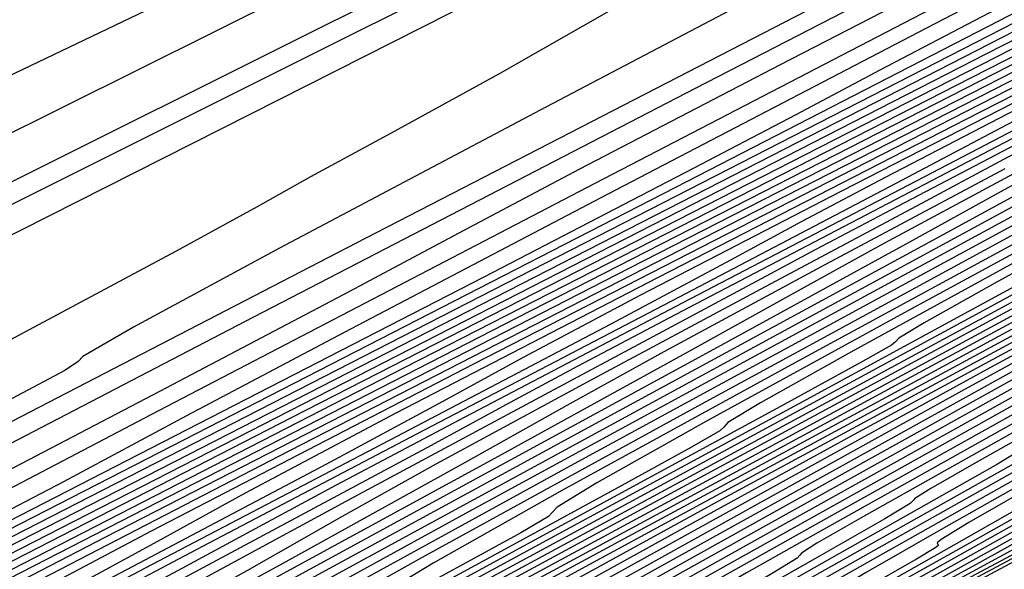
# Model space of a CAD drawing. Extents: x 3249832 to 3255657, y 13789405 to 13793316.
# Tile 303 of 656: x 3254693 to 3254704, y 13790592 to 13790598. Entities that reach past the tile are written whole.
import ezdxf

# ---------------------------------------------------------------- set-up
doc = ezdxf.new("R2010")
doc.units = 0
doc.header["$LTSCALE"] = 100
doc.header["$MEASUREMENT"] = 0
for name, color, linetype in [('GRATIO_CON', 10, 'CONTINUOUS'), ('GRATIO_ICON', 7, 'CONTINUOUS'), ('TARGETS_EAST', 7, 'CONTINUOUS')]:
    doc.layers.add(name, color=color, linetype=linetype)

# ---------------------------------------------------------------- blocks, each defined once
blk = doc.blocks.new('Gratio_032316_contours')
at = {"layer": 'GRATIO_CON', "color": 5, "linetype": 'Continuous', "flags": 128}
for points in [[(3254765.803, 13790633.557), (3254758.563, 13790629.841), (3254748.971, 13790625.012), (3254738.347, 13790619.71), (3254727.967, 13790614.553), (3254718.922, 13790610.07), (3254712.255, 13790606.769), (3254708.645, 13790604.981), (3254707.315, 13790604.321), (3254707.125, 13790604.226), (3254706.867, 13790604.098), (3254705.068, 13790603.203), (3254700.187, 13790600.772), (3254691.431, 13790596.41), (3254680.99, 13790591.23), (3254671.798, 13790586.723), (3254666.058, 13790583.999), (3254663.042, 13790582.664), (3254661.29, 13790581.942), (3254659.572, 13790581.19), (3254657.596, 13790580.27), (3254655.3, 13790579.174), (3254652.727, 13790577.943)], [(3254719.99, 13790611.192), (3254712.71, 13790607.53), (3254708.649, 13790605.471), (3254707.161, 13790604.696), (3254706.955, 13790604.569), (3254706.958, 13790604.561), (3254706.958, 13790604.559), (3254706.957, 13790604.56), (3254706.925, 13790604.543), (3254706.707, 13790604.434), (3254706.111, 13790604.146), (3254704.92, 13790603.574), (3254702.798, 13790602.558), (3254699.382, 13790600.92), (3254694.591, 13790598.622), (3254689.474, 13790596.174)]]:
    blk.add_lwpolyline(points, dxfattribs=at)
at = {"layer": 'GRATIO_CON', "color": 1, "linetype": 'Continuous', "flags": 128}
for points in [[(3254768.137, 13790633.066), (3254763.598, 13790630.908), (3254759.742, 13790629.106), (3254757.59, 13790628.162), (3254756.791, 13790627.89), (3254756.651, 13790627.934), (3254756.485, 13790627.943), (3254755.632, 13790627.589), (3254753.444, 13790626.549), (3254749.407, 13790624.572), (3254743.574, 13790621.69), (3254736.135, 13790618.006), (3254727.519, 13790613.739), (3254719.104, 13790609.573), (3254712.506, 13790606.307), (3254708.881, 13790604.513), (3254707.544, 13790603.854), (3254707.351, 13790603.763), (3254706.98, 13790603.585), (3254704.403, 13790602.308), (3254697.416, 13790598.825), (3254684.916, 13790592.584)], [(3254749.794, 13790623.909), (3254742.555, 13790620.445), (3254734.033, 13790616.363), (3254726.788, 13790612.9), (3254722.74, 13790610.982), (3254721.247, 13790610.296), (3254721.027, 13790610.221), (3254720.929, 13790610.197), (3254720.327, 13790609.918), (3254718.726, 13790609.137), (3254715.882, 13790607.733), (3254712.543, 13790606.08), (3254709.708, 13790604.673), (3254708.123, 13790603.886), (3254707.54, 13790603.595), (3254707.456, 13790603.553), (3254707.455, 13790603.553), (3254707.453, 13790603.554), (3254707.451, 13790603.557), (3254707.264, 13790603.468), (3254705.968, 13790602.826), (3254702.458, 13790601.076), (3254696.177, 13790597.94), (3254688.782, 13790594.242)], [(3254725.325, 13790611.833), (3254718.296, 13790608.467), (3254712.317, 13790605.603), (3254708.971, 13790604.007), (3254707.723, 13790603.419), (3254707.508, 13790603.324), (3254707.442, 13790603.297), (3254707.366, 13790603.261), (3254707.303, 13790603.229), (3254707.116, 13790603.135), (3254706.044, 13790602.593), (3254703.168, 13790601.142), (3254698.03, 13790598.547), (3254692.006, 13790595.499)], [(3254704.247, 13790601.315), (3254703.674, 13790600.947), (3254702.633, 13790600.283), (3254701.259, 13790599.423), (3254699.746, 13790598.511), (3254698.281, 13790597.673), (3254697.009, 13790596.975), (3254696.069, 13790596.465), (3254695.444, 13790596.116), (3254694.5, 13790595.597), (3254692.449, 13790594.498)], [(3254725.225, 13790609.947), (3254720.93, 13790607.903), (3254715.922, 13790605.495), (3254711.679, 13790603.447), (3254709.311, 13790602.3), (3254708.439, 13790601.873), (3254708.318, 13790601.803), (3254708.324, 13790601.789), (3254708.33, 13790601.775), (3254708.334, 13790601.763), (3254708.336, 13790601.756), (3254708.331, 13790601.75), (3254708.313, 13790601.741), (3254708.282, 13790601.725), (3254708.246, 13790601.706), (3254708.215, 13790601.689), (3254708.01, 13790601.583), (3254706.687, 13790600.9), (3254703.112, 13790599.053), (3254696.716, 13790595.748), (3254689.194, 13790591.853)], [(3254745.692, 13790619.171), (3254737.71, 13790615.367), (3254730.501, 13790611.953), (3254724.616, 13790609.186), (3254720.45, 13790607.24), (3254718.215, 13790606.202), (3254717.382, 13790605.827), (3254717.241, 13790605.781), (3254717.144, 13790605.761), (3254716.72, 13790605.585), (3254715.662, 13790605.097), (3254713.822, 13790604.221), (3254711.676, 13790603.186), (3254709.862, 13790602.3), (3254708.853, 13790601.793), (3254708.486, 13790601.595), (3254708.438, 13790601.556), (3254708.31, 13790601.486), (3254707.404, 13790601.022), (3254704.95, 13790599.76), (3254700.561, 13790597.497), (3254695.402, 13790594.827), (3254691.021, 13790592.547)], [(3254746.787, 13790619.538), (3254738.229, 13790615.462), (3254729.439, 13790611.269), (3254721.809, 13790607.651), (3254715.803, 13790604.821), (3254711.658, 13790602.872), (3254709.453, 13790601.827), (3254708.644, 13790601.433), (3254708.532, 13790601.367), (3254708.533, 13790601.362), (3254708.532, 13790601.362), (3254708.53, 13790601.365), (3254708.459, 13790601.332), (3254707.974, 13790601.086), (3254706.661, 13790600.412), (3254704.314, 13790599.201), (3254701.554, 13790597.773), (3254699.211, 13790596.553), (3254697.793, 13790595.804), (3254696.525, 13790595.127), (3254694.312, 13790593.96), (3254690.466, 13790591.95)], [(3254731.202, 13790611.957), (3254722.645, 13790607.861), (3254716.451, 13790604.91), (3254712.51, 13790603.045), (3254710.241, 13790601.976), (3254709.096, 13790601.433), (3254708.676, 13790601.228), (3254708.618, 13790601.193), (3254708.619, 13790601.189), (3254708.619, 13790601.187), (3254708.618, 13790601.186), (3254708.609, 13790601.182), (3254708.545, 13790601.15), (3254708.373, 13790601.062), (3254708.067, 13790600.904), (3254707.707, 13790600.718), (3254707.401, 13790600.559), (3254707.104, 13790600.403), (3254706.15, 13790599.905), (3254703.721, 13790598.64), (3254699.39, 13790596.387), (3254694.294, 13790593.73), (3254689.961, 13790591.46)], [(3254745.518, 13790618.209), (3254744.041, 13790617.601), (3254742.054, 13790616.759), (3254737.875, 13790614.844), (3254730.535, 13790611.368), (3254721.907, 13790607.239), (3254714.577, 13790603.715), (3254710.482, 13790601.743), (3254708.974, 13790601.014), (3254708.758, 13790600.91), (3254708.756, 13790600.912), (3254708.754, 13790600.914), (3254708.754, 13790600.911), (3254708.713, 13790600.878), (3254708.405, 13790600.701), (3254707.558, 13790600.246), (3254706.037, 13790599.446), (3254704.243, 13790598.509), (3254702.718, 13790597.71), (3254701.738, 13790597.191), (3254700.539, 13790596.561), (3254698.093, 13790595.294), (3254693.648, 13790593.006), (3254687.553, 13790589.877)], [(3254745.972, 13790618.248), (3254743.101, 13790616.917), (3254740.663, 13790615.807), (3254739.107, 13790615.147), (3254737.299, 13790614.376), (3254733.709, 13790612.731), (3254727.431, 13790609.757), (3254720.053, 13790606.225), (3254713.785, 13790603.209), (3254710.284, 13790601.518), (3254708.997, 13790600.89), (3254708.815, 13790600.795), (3254708.815, 13790600.794), (3254708.815, 13790600.791), (3254708.818, 13790600.783), (3254708.689, 13790600.695), (3254707.74, 13790600.18), (3254705.147, 13790598.825), (3254700.333, 13790596.341), (3254693.72, 13790592.943), (3254685.978, 13790588.972)], [(3254729.543, 13790610.617), (3254724.328, 13790608.147), (3254718.198, 13790605.211), (3254712.992, 13790602.703), (3254710.086, 13790601.293), (3254709.019, 13790600.765), (3254708.871, 13790600.682), (3254708.872, 13790600.677), (3254708.873, 13790600.674), (3254708.875, 13790600.67), (3254708.879, 13790600.661), (3254708.883, 13790600.65), (3254708.888, 13790600.64), (3254708.788, 13790600.581), (3254708.071, 13790600.21), (3254706.125, 13790599.209), (3254702.466, 13790597.33), (3254697.136, 13790594.595), (3254690.308, 13790591.095)], [(3254745.468, 13790617.592), (3254743.166, 13790616.576), (3254741.734, 13790615.971), (3254739.996, 13790615.205), (3254737.139, 13790613.883), (3254733.794, 13790612.319), (3254730.953, 13790611.002), (3254729.238, 13790610.24), (3254727.789, 13790609.609), (3254725.378, 13790608.504), (3254721.225, 13790606.536), (3254716.344, 13790604.197), (3254712.199, 13790602.197), (3254709.888, 13790601.068), (3254709.042, 13790600.641), (3254708.926, 13790600.567), (3254708.862, 13790600.522), (3254708.387, 13790600.273), (3254707.096, 13790599.608), (3254704.596, 13790598.323), (3254700.551, 13790596.248), (3254694.638, 13790593.218), (3254686.901, 13790589.255)], [(3254747.517, 13790618.308), (3254742.252, 13790615.879), (3254737.773, 13790613.818), (3254735.155, 13790612.64), (3254733.535, 13790611.93), (3254731.564, 13790611.039), (3254728.307, 13790609.518), (3254724.488, 13790607.72), (3254721.244, 13790606.196), (3254719.369, 13790605.332), (3254718.279, 13790604.843), (3254717.046, 13790604.277), (3254715.018, 13790603.316), (3254712.634, 13790602.173), (3254710.609, 13790601.196), (3254709.48, 13790600.645), (3254709.066, 13790600.436), (3254709.01, 13790600.399), (3254708.795, 13790600.284), (3254707.285, 13790599.507), (3254703.186, 13790597.408), (3254695.851, 13790593.652), (3254687.23, 13790589.224)], [(3254729.436, 13790609.909), (3254727.348, 13790608.956), (3254723.891, 13790607.336), (3254719.834, 13790605.421), (3254716.389, 13790603.794), (3254714.434, 13790602.878), (3254713.524, 13790602.459), (3254712.881, 13790602.163), (3254711.914, 13790601.705), (3254710.778, 13790601.161), (3254709.814, 13790600.695), (3254709.276, 13790600.433), (3254709.079, 13790600.333), (3254709.052, 13790600.316), (3254709.052, 13790600.313), (3254709.052, 13790600.312), (3254709.052, 13790600.312), (3254708.856, 13790600.213), (3254707.49, 13790599.516), (3254703.787, 13790597.623), (3254697.163, 13790594.232), (3254689.378, 13790590.235)], [(3254746.079, 13790617.422), (3254741.033, 13790615.111), (3254735.112, 13790612.371), (3254730.078, 13790610.043), (3254727.148, 13790608.705), (3254725.359, 13790607.899), (3254723.208, 13790606.909), (3254719.646, 13790605.235), (3254715.464, 13790603.257), (3254711.911, 13790601.573), (3254709.751, 13790600.545), (3254707.8, 13790599.577), (3254704.389, 13790597.839), (3254698.476, 13790594.813), (3254691.527, 13790591.245)], [(3254746.169, 13790617.311), (3254743.115, 13790615.956), (3254737.791, 13790613.512), (3254731.542, 13790610.617), (3254726.23, 13790608.155), (3254723.173, 13790606.752), (3254721.51, 13790605.997), (3254719.834, 13790605.226), (3254717.132, 13790603.956), (3254713.96, 13790602.456), (3254711.266, 13790601.179), (3254709.605, 13790600.388), (3254707.978, 13790599.579), (3254704.99, 13790598.055), (3254699.788, 13790595.394), (3254693.675, 13790592.255), (3254688.492, 13790589.573)], [(3254731.307, 13790610.316), (3254724.402, 13790607.11), (3254718.535, 13790604.381), (3254715.225, 13790602.845), (3254713.81, 13790602.193), (3254713.086, 13790601.859), (3254712.105, 13790601.398), (3254710.954, 13790600.853), (3254709.975, 13790600.39), (3254709.428, 13790600.131), (3254709.226, 13790600.036), (3254709.196, 13790600.022), (3254709.195, 13790600.022), (3254709.195, 13790600.022), (3254709.194, 13790600.022), (3254709.082, 13790599.966), (3254708.303, 13790599.569), (3254706.19, 13790598.489), (3254702.412, 13790596.556), (3254697.972, 13790594.276), (3254694.207, 13790592.327), (3254692.057, 13790591.186)], [(3254734.225, 13790611.559), (3254728.065, 13790608.717), (3254720.832, 13790605.356), (3254714.688, 13790602.493), (3254711.251, 13790600.892), (3254709.961, 13790600.291), (3254709.712, 13790600.175), (3254709.59, 13790600.118), (3254709.448, 13790600.051), (3254709.326, 13790599.994), (3254709.167, 13790599.917), (3254708.51, 13790599.583), (3254706.791, 13790598.706), (3254703.724, 13790597.136), (3254700.12, 13790595.286), (3254697.065, 13790593.704), (3254695.305, 13790592.771), (3254694.238, 13790592.182), (3254692.921, 13790591.464), (3254690.703, 13790590.288)], [(3254731.85, 13790610.368), (3254726.153, 13790607.739), (3254719.464, 13790604.63), (3254713.781, 13790601.982), (3254710.606, 13790600.502), (3254709.436, 13790599.957), (3254709.269, 13790599.879), (3254709.269, 13790599.878), (3254709.269, 13790599.877), (3254709.269, 13790599.876), (3254709.269, 13790599.875), (3254709.268, 13790599.875), (3254709.267, 13790599.875), (3254709.196, 13790599.841), (3254708.71, 13790599.594), (3254707.392, 13790598.922), (3254705.037, 13790597.717), (3254702.269, 13790596.296), (3254699.922, 13790595.081), (3254698.552, 13790594.355), (3254697.605, 13790593.836), (3254696.249, 13790593.105), (3254693.927, 13790591.879), (3254691.192, 13790590.445)], [(3254732.511, 13790610.548), (3254729.571, 13790609.222), (3254724.458, 13790606.862), (3254718.454, 13790604.072), (3254713.354, 13790601.696), (3254710.503, 13790600.368), (3254709.453, 13790599.879), (3254709.303, 13790599.809), (3254709.303, 13790599.807), (3254709.303, 13790599.805), (3254709.303, 13790599.803), (3254709.254, 13790599.779), (3254708.913, 13790599.607), (3254707.993, 13790599.138), (3254706.349, 13790598.298), (3254704.417, 13790597.306), (3254702.779, 13790596.459), (3254701.8, 13790595.939), (3254700.973, 13790595.491), (3254699.576, 13790594.745), (3254697.15, 13790593.47), (3254694.295, 13790591.975), (3254691.874, 13790590.704)], [(3254706.231, 13790598.027), (3254703.597, 13790596.652), (3254700.5, 13790595.035), (3254697.873, 13790593.659), (3254696.368, 13790592.864), (3254695.515, 13790592.404), (3254694.564, 13790591.888), (3254692.984, 13790591.04), (3254691.12, 13790590.036)], [(3254732.815, 13790610.207), (3254729.895, 13790608.921), (3254727.413, 13790607.833), (3254725.917, 13790607.192), (3254724.698, 13790606.668), (3254722.735, 13790605.783), (3254719.373, 13790604.231), (3254715.425, 13790602.397), (3254712.071, 13790600.835), (3254710.195, 13790599.964), (3254709.503, 13790599.644), (3254709.403, 13790599.599), (3254709.336, 13790599.564), (3254708.874, 13790599.32), (3254707.618, 13790598.662), (3254705.37, 13790597.488), (3254702.727, 13790596.108), (3254700.485, 13790594.935), (3254699.192, 13790594.252), (3254698.402, 13790593.827), (3254697.426, 13790593.3), (3254695.783, 13790592.42), (3254693.846, 13790591.379), (3254692.2, 13790590.481)], [(3254704.561, 13790596.977), (3254702.923, 13790596.119), (3254701.963, 13790595.613), (3254701.283, 13790595.247), (3254700.287, 13790594.712), (3254698.582, 13790593.8), (3254696.573, 13790592.722), (3254694.866, 13790591.794), (3254693.811, 13790591.197), (3254692.737, 13790590.578), (3254690.718, 13790589.448)], [(3254704.735, 13790596.973), (3254704.163, 13790596.667), (3254703.148, 13790596.124), (3254701.381, 13790595.18), (3254699.299, 13790594.065), (3254697.531, 13790593.108), (3254696.438, 13790592.496), (3254695.324, 13790591.862), (3254693.232, 13790590.698), (3254689.577, 13790588.698)], [(3254704.439, 13790596.585), (3254702.723, 13790595.661), (3254701.65, 13790595.071), (3254700.494, 13790594.427), (3254698.261, 13790593.198), (3254694.353, 13790591.067), (3254689.76, 13790588.559)], [(3254704.911, 13790596.72), (3254704.135, 13790596.294), (3254703.064, 13790595.701), (3254700.775, 13790594.448), (3254696.741, 13790592.252), (3254691.999, 13790589.665)], [(3254747.334, 13790616.01), (3254744.705, 13790614.839), (3254740.908, 13790613.114), (3254735.971, 13790610.875), (3254730.841, 13790608.555), (3254726.691, 13790606.689), (3254724.297, 13790605.63), (3254722.836, 13790605.001), (3254721.083, 13790604.244), (3254718.189, 13790602.967), (3254714.794, 13790601.458), (3254711.912, 13790600.172), (3254710.284, 13790599.439), (3254709.561, 13790599.099), (3254709.122, 13790598.867), (3254708.485, 13790598.524), (3254707.735, 13790598.123), (3254707.098, 13790597.78), (3254706.621, 13790597.518), (3254705.633, 13790596.976), (3254703.29, 13790595.698), (3254699.129, 13790593.436), (3254694.238, 13790590.771), (3254690.091, 13790588.492)], [(3254745.731, 13790615.202), (3254743.023, 13790613.993), (3254739.11, 13790612.216), (3254734.022, 13790609.907), (3254728.736, 13790607.516), (3254724.462, 13790605.592), (3254722.016, 13790604.505), (3254720.635, 13790603.907), (3254719.16, 13790603.269), (3254716.764, 13790602.212), (3254713.953, 13790600.964), (3254711.566, 13790599.899), (3254710.23, 13790599.301), (3254709.719, 13790599.069), (3254709.595, 13790599.006), (3254709.498, 13790598.953), (3254709.383, 13790598.892), (3254709.286, 13790598.839), (3254709.106, 13790598.741), (3254708.203, 13790598.25), (3254705.804, 13790596.948), (3254701.517, 13790594.621), (3254696.477, 13790591.877), (3254692.202, 13790589.532)], [(3254735.513, 13790610.418), (3254730.124, 13790607.973), (3254724.526, 13790605.439), (3254720.003, 13790603.397), (3254717.454, 13790602.255), (3254716.235, 13790601.719), (3254715.314, 13790601.319), (3254713.914, 13790600.702), (3254712.272, 13790599.973), (3254710.876, 13790599.353), (3254710.096, 13790599.006), (3254709.807, 13790598.879), (3254709.764, 13790598.863), (3254709.657, 13790598.809), (3254708.923, 13790598.414), (3254706.933, 13790597.339), (3254703.374, 13790595.409), (3254699.192, 13790593.134), (3254695.646, 13790591.188), (3254693.677, 13790590.081), (3254692.966, 13790589.647), (3254692.876, 13790589.552), (3254692.837, 13790589.496), (3254692.536, 13790589.31)], [(3254707.304, 13790597.429), (3254704.159, 13790595.725), (3254700.463, 13790593.715), (3254697.329, 13790591.995), (3254695.589, 13790591.017), (3254694.961, 13790590.633), (3254694.881, 13790590.55), (3254694.84, 13790590.497), (3254694.532, 13790590.309), (3254693.702, 13790589.846), (3254692.188, 13790589.019)], [(3254731.917, 13790608.621), (3254726.226, 13790606.039), (3254720.315, 13790603.361), (3254715.544, 13790601.202), (3254712.892, 13790600.005), (3254711.834, 13790599.53), (3254711.468, 13790599.37), (3254711.064, 13790599.192), (3254710.589, 13790598.984), (3254710.184, 13790598.809), (3254709.873, 13790598.674), (3254709.221, 13790598.342), (3254707.678, 13790597.517), (3254704.944, 13790596.041), (3254701.734, 13790594.295), (3254699.012, 13790592.803), (3254697.501, 13790591.953), (3254696.955, 13790591.62), (3254696.886, 13790591.547), (3254696.844, 13790591.497), (3254696.528, 13790591.308), (3254695.676, 13790590.836), (3254694.122, 13790589.987), (3254692.078, 13790588.877)], [(3254705.729, 13790596.357), (3254703.004, 13790594.876), (3254700.695, 13790593.61), (3254699.413, 13790592.889), (3254698.95, 13790592.606), (3254698.892, 13790592.544), (3254698.848, 13790592.498), (3254698.524, 13790592.307), (3254697.651, 13790591.825), (3254696.057, 13790590.956), (3254693.959, 13790589.817), (3254691.674, 13790588.578)], [(3254727.385, 13790606.316), (3254722.329, 13790604.02), (3254717.229, 13790601.707), (3254713.169, 13790599.862), (3254710.932, 13790598.841), (3254710.11, 13790598.46), (3254709.991, 13790598.404), (3254709.943, 13790598.387), (3254709.629, 13790598.232), (3254708.79, 13790597.791), (3254707.298, 13790596.989), (3254705.546, 13790596.038), (3254704.061, 13790595.224), (3254703.237, 13790594.761), (3254702.939, 13790594.579), (3254702.902, 13790594.539), (3254702.855, 13790594.499), (3254702.516, 13790594.306), (3254701.601, 13790593.804), (3254699.925, 13790592.892), (3254697.72, 13790591.696), (3254695.318, 13790590.393), (3254693.01, 13790589.143), (3254690.927, 13790588.016)], [(3254704.512, 13790595.305), (3254703.575, 13790594.793), (3254701.86, 13790593.86), (3254699.601, 13790592.635), (3254697.14, 13790591.301), (3254694.776, 13790590.021), (3254692.641, 13790588.866)], [(3254705.55, 13790595.782), (3254703.794, 13790594.829), (3254701.482, 13790593.575), (3254698.962, 13790592.209), (3254696.541, 13790590.898), (3254694.356, 13790589.715), (3254692.5, 13790588.712)], [(3254705.729, 13790595.797), (3254703.363, 13790594.514), (3254700.784, 13790593.117), (3254698.307, 13790591.775), (3254696.071, 13790590.565), (3254694.172, 13790589.538), (3254692.636, 13790588.709)], [(3254706.083, 13790595.828), (3254703.967, 13790594.682), (3254701.702, 13790593.455), (3254699.483, 13790592.255), (3254697.515, 13790591.191), (3254695.909, 13790590.324), (3254694.418, 13790589.515), (3254692.704, 13790588.575), (3254690.547, 13790587.381)], [(3254727.235, 13790605.73), (3254725.015, 13790604.75), (3254722.11, 13790603.432), (3254718.961, 13790601.995), (3254715.979, 13790600.637), (3254713.443, 13790599.484), (3254711.603, 13790598.645), (3254710.612, 13790598.187), (3254710.249, 13790598.012), (3254710.199, 13790597.981), (3254710.174, 13790597.963), (3254709.992, 13790597.865), (3254709.501, 13790597.6), (3254708.577, 13790597.1), (3254707.22, 13790596.364), (3254705.46, 13790595.411), (3254703.37, 13790594.279), (3254701.186, 13790593.098), (3254699.186, 13790592.017), (3254697.545, 13790591.131), (3254696.022, 13790590.305), (3254694.271, 13790589.344), (3254692.066, 13790588.124)], [(3254705.038, 13790595.104), (3254702.888, 13790593.941), (3254700.858, 13790592.843), (3254699.182, 13790591.939), (3254697.626, 13790591.095), (3254695.837, 13790590.114), (3254693.586, 13790588.868), (3254691.135, 13790587.505)], [(3254704.816, 13790594.906), (3254702.63, 13790593.725), (3254700.848, 13790592.762), (3254699.234, 13790591.886), (3254697.404, 13790590.883), (3254695.106, 13790589.611), (3254692.604, 13790588.22)], [(3254705.378, 13790595.055), (3254703.945, 13790594.282), (3254702.42, 13790593.454), (3254700.538, 13790592.421), (3254698.145, 13790591.098), (3254695.541, 13790589.65), (3254693.135, 13790588.309), (3254691.259, 13790587.262)], [(3254727.228, 13790604.91), (3254725.988, 13790604.4), (3254725.365, 13790604.155), (3254724.822, 13790603.944), (3254723.964, 13790603.6), (3254722.952, 13790603.195), (3254722.086, 13790602.861), (3254721.524, 13790602.665), (3254720.856, 13790602.414), (3254719.526, 13790601.845), (3254717.189, 13790600.792), (3254714.316, 13790599.469), (3254711.589, 13790598.184), (3254709.525, 13790597.174), (3254708.006, 13790596.391), (3254706.752, 13790595.72), (3254705.493, 13790595.041), (3254704.013, 13790594.238), (3254702.104, 13790593.191), (3254699.665, 13790591.841), (3254697.01, 13790590.365), (3254694.556, 13790588.998), (3254692.643, 13790587.929)], [(3254705.606, 13790595.021), (3254703.671, 13790593.96), (3254701.185, 13790592.584), (3254698.478, 13790591.08), (3254695.978, 13790589.686), (3254694.028, 13790588.597), (3254692.649, 13790587.824)], [(3254705.238, 13790594.729), (3254702.705, 13790593.327), (3254699.947, 13790591.794), (3254697.399, 13790590.375), (3254695.412, 13790589.265), (3254694.007, 13790588.477), (3254693.119, 13790587.972), (3254692.673, 13790587.706), (3254692.526, 13790587.602)], [(3254705.599, 13790594.736), (3254702.866, 13790593.214), (3254700.242, 13790591.752), (3254698.181, 13790590.601), (3254696.723, 13790589.784), (3254695.8, 13790589.261), (3254695.333, 13790588.986), (3254695.177, 13790588.878), (3254695.172, 13790588.85), (3254695.172, 13790588.85), (3254695.148, 13790588.806), (3254694.885, 13790588.628), (3254694.15, 13790588.193), (3254692.828, 13790587.44), (3254691.271, 13790586.557)], [(3254706.764, 13790595.283), (3254704.147, 13790593.825), (3254701.583, 13790592.396), (3254699.542, 13790591.256), (3254698.078, 13790590.435), (3254697.141, 13790589.905), (3254696.663, 13790589.625), (3254696.502, 13790589.517), (3254696.495, 13790589.489), (3254696.495, 13790589.489), (3254696.469, 13790589.447), (3254696.2, 13790589.268), (3254695.452, 13790588.828), (3254694.105, 13790588.062), (3254692.52, 13790587.165)], [(3254705.033, 13790594.216), (3254702.747, 13790592.941), (3254700.85, 13790591.882), (3254699.426, 13790591.083), (3254698.481, 13790590.549), (3254697.993, 13790590.265), (3254697.827, 13790590.155), (3254697.818, 13790590.128), (3254697.818, 13790590.128), (3254697.79, 13790590.087), (3254697.515, 13790589.909), (3254696.753, 13790589.462), (3254695.383, 13790588.684), (3254693.77, 13790587.772), (3254692.4, 13790586.988)], [(3254705.92, 13790594.606), (3254703.911, 13790593.486), (3254702.158, 13790592.507), (3254700.774, 13790591.732), (3254699.822, 13790591.193), (3254699.323, 13790590.904), (3254699.152, 13790590.793), (3254699.141, 13790590.768), (3254699.141, 13790590.768), (3254699.111, 13790590.728), (3254698.831, 13790590.549), (3254698.055, 13790590.097), (3254696.661, 13790589.307), (3254695.02, 13790588.38), (3254693.626, 13790587.584), (3254692.85, 13790587.12), (3254692.568, 13790586.926)], [(3254704.774, 13790593.758), (3254703.471, 13790593.028), (3254702.502, 13790592.481), (3254701.984, 13790592.183), (3254701.802, 13790592.07), (3254701.786, 13790592.046), (3254701.786, 13790592.046), (3254701.753, 13790592.01), (3254701.461, 13790591.829), (3254700.658, 13790591.366), (3254699.216, 13790590.551), (3254697.52, 13790589.595), (3254696.078, 13790588.774), (3254695.275, 13790588.3), (3254694.982, 13790588.104), (3254694.946, 13790588.052), (3254694.954, 13790588.029), (3254694.963, 13790588.011), (3254694.973, 13790587.996), (3254694.954, 13790587.964), (3254694.754, 13790587.833), (3254694.19, 13790587.503), (3254693.158, 13790586.917), (3254691.858, 13790586.185)], [(3254704.82, 13790593.676), (3254703.843, 13790593.126), (3254703.314, 13790592.823), (3254703.127, 13790592.708), (3254703.109, 13790592.685), (3254703.109, 13790592.685), (3254703.073, 13790592.65), (3254702.776, 13790592.469), (3254701.959, 13790592), (3254700.494, 13790591.174), (3254698.769, 13790590.202), (3254697.304, 13790589.37), (3254696.487, 13790588.89), (3254696.19, 13790588.693), (3254696.152, 13790588.643), (3254696.16, 13790588.622), (3254696.168, 13790588.605), (3254696.177, 13790588.591), (3254696.157, 13790588.56), (3254695.952, 13790588.428), (3254695.379, 13790588.093), (3254694.33, 13790587.498), (3254693.008, 13790586.754), (3254691.694, 13790586.018)], [(3254704.394, 13790593.291), (3254704.091, 13790593.109), (3254703.261, 13790592.635), (3254701.772, 13790591.796), (3254700.019, 13790590.81), (3254698.53, 13790589.965), (3254697.7, 13790589.479), (3254697.397, 13790589.283), (3254697.359, 13790589.234), (3254697.365, 13790589.214), (3254697.373, 13790589.199), (3254697.382, 13790589.186), (3254697.36, 13790589.156), (3254697.151, 13790589.023), (3254696.568, 13790588.684), (3254695.501, 13790588.079), (3254694.158, 13790587.324), (3254692.823, 13790586.576), (3254691.634, 13790585.915)], [(3254704.562, 13790593.269), (3254703.049, 13790592.418), (3254701.269, 13790591.417), (3254699.756, 13790590.56), (3254698.913, 13790590.069), (3254698.605, 13790589.872), (3254698.565, 13790589.825), (3254698.571, 13790589.807), (3254698.578, 13790589.793), (3254698.586, 13790589.781), (3254698.563, 13790589.752), (3254698.35, 13790589.618), (3254697.757, 13790589.274), (3254696.673, 13790588.661), (3254695.308, 13790587.894), (3254693.952, 13790587.134), (3254692.744, 13790586.462), (3254691.222, 13790585.634)], [(3254705.605, 13790593.663), (3254703.768, 13790592.632), (3254702.208, 13790591.751), (3254701.338, 13790591.248), (3254701.019, 13790591.05), (3254700.977, 13790591.006), (3254700.982, 13790590.992), (3254700.988, 13790590.981), (3254700.994, 13790590.971), (3254700.969, 13790590.944), (3254700.747, 13790590.808), (3254700.134, 13790590.455), (3254699.016, 13790589.823), (3254697.608, 13790589.033), (3254696.21, 13790588.249), (3254694.964, 13790587.556), (3254693.394, 13790586.702), (3254690.867, 13790585.353)], [(3254705.018, 13790593.24), (3254703.434, 13790592.346), (3254702.55, 13790591.838), (3254702.227, 13790591.639), (3254702.184, 13790591.597), (3254702.188, 13790591.585), (3254702.193, 13790591.575), (3254702.199, 13790591.566), (3254702.172, 13790591.54), (3254701.946, 13790591.403), (3254701.323, 13790591.046), (3254700.187, 13790590.405), (3254698.758, 13790589.602), (3254697.338, 13790588.807), (3254696.074, 13790588.103), (3254694.481, 13790587.236), (3254691.915, 13790585.867)], [(3254704.643, 13790592.932), (3254703.758, 13790592.425), (3254703.434, 13790592.228), (3254703.39, 13790592.188), (3254703.394, 13790592.177), (3254703.398, 13790592.169), (3254703.403, 13790592.162), (3254703.374, 13790592.136), (3254703.145, 13790591.998), (3254702.512, 13790591.636), (3254701.359, 13790590.986), (3254699.908, 13790590.172), (3254698.467, 13790589.365), (3254697.184, 13790588.65), (3254695.567, 13790587.771), (3254692.963, 13790586.381), (3254689.029, 13790584.295)], [(3254704.343, 13790592.593), (3254703.701, 13790592.227), (3254702.53, 13790591.567), (3254701.058, 13790590.741), (3254699.596, 13790589.922), (3254698.294, 13790589.198), (3254696.653, 13790588.305), (3254694.011, 13790586.895), (3254690.02, 13790584.778)], [(3254704.873, 13790592.731), (3254703.358, 13790591.88), (3254701.854, 13790591.038), (3254700.514, 13790590.292), (3254698.825, 13790589.373), (3254696.107, 13790587.922), (3254692, 13790585.745)], [(3254704.508, 13790592.45), (3254702.983, 13790591.595), (3254701.624, 13790590.839), (3254699.912, 13790589.908), (3254697.155, 13790588.436), (3254692.99, 13790586.228), (3254688.353, 13790583.765)], [(3254705.658, 13790593.019), (3254704.112, 13790592.153), (3254702.734, 13790591.386), (3254700.998, 13790590.442), (3254698.203, 13790588.95), (3254693.98, 13790586.711), (3254689.278, 13790584.215)], [(3254705.24, 13790592.711), (3254703.844, 13790591.934), (3254702.084, 13790590.976), (3254699.251, 13790589.464), (3254694.97, 13790587.195), (3254690.204, 13790584.664)], [(3254730.535, 13790604.564), (3254726.577, 13790602.739), (3254722.607, 13790600.926), (3254718.957, 13790599.284), (3254715.877, 13790597.915), (3254713.594, 13790596.91), (3254712.244, 13790596.319), (3254711.608, 13790596.043), (3254711.373, 13790595.944), (3254711.276, 13790595.904), (3254711.239, 13790595.891), (3254711.231, 13790595.892), (3254711.231, 13790595.892), (3254711.2, 13790595.881), (3254711.012, 13790595.784), (3254710.51, 13790595.508), (3254709.599, 13790595.001), (3254708.424, 13790594.344), (3254707.195, 13790593.656), (3254705.974, 13790592.978), (3254704.245, 13790592.038), (3254701.347, 13790590.491), (3254696.95, 13790588.161), (3254692.055, 13790585.563)], [(3254729.608, 13790604.098), (3254725.614, 13790602.257), (3254721.637, 13790600.439), (3254718.025, 13790598.813), (3254715.034, 13790597.484), (3254712.899, 13790596.542), (3254711.751, 13790596.037), (3254711.327, 13790595.851), (3254711.264, 13790595.828), (3254711.24, 13790595.822), (3254711.098, 13790595.752), (3254710.723, 13790595.55), (3254710.723, 13790595.55), (3254710.039, 13790595.172), (3254709.133, 13790594.666), (3254708.129, 13790594.104), (3254707.027, 13790593.492), (3254705.324, 13790592.569), (3254702.395, 13790591.005), (3254697.94, 13790588.644), (3254692.98, 13790586.013), (3254688.863, 13790583.807)], [(3254728.686, 13790603.635), (3254724.692, 13790601.792), (3254720.802, 13790600.013), (3254717.393, 13790598.476), (3254714.659, 13790597.258), (3254712.745, 13790596.414), (3254711.723, 13790595.963), (3254711.345, 13790595.797), (3254711.289, 13790595.775), (3254711.273, 13790595.771), (3254711.179, 13790595.726), (3254710.933, 13790595.595), (3254710.933, 13790595.595), (3254710.48, 13790595.344), (3254709.842, 13790594.988), (3254709.062, 13790594.552), (3254708.079, 13790594.007), (3254706.403, 13790593.099), (3254703.443, 13790591.519), (3254698.93, 13790589.128), (3254693.906, 13790586.462), (3254689.735, 13790584.229)]]:
    blk.add_lwpolyline(points, dxfattribs=at)
at = {"layer": 'GRATIO_ICON', "color": 7, "linetype": 'Continuous', "flags": 128}
for points in [[(3254728.039, 13790611.584), (3254720.168, 13790607.802), (3254713.5, 13790604.585), (3254709.777, 13790602.788), (3254708.401, 13790602.132), (3254708.195, 13790602.056), (3254708.085, 13790602.042), (3254707.418, 13790601.741), (3254705.646, 13790600.852), (3254702.5, 13790599.218), (3254698.816, 13790597.281), (3254695.706, 13790595.63), (3254694.003, 13790594.708), (3254693.411, 13790594.366), (3254693.355, 13790594.307), (3254693.199, 13790594.204), (3254692.081, 13790593.609)], [(3254746.844, 13790619.159), (3254742.161, 13790617.015), (3254733.905, 13790613.107), (3254724.176, 13790608.452), (3254715.85, 13790604.454), (3254711.093, 13790602.169), (3254709.218, 13790601.269), (3254708.823, 13790601.082), (3254708.738, 13790601.041), (3254708.706, 13790601.027), (3254708.7, 13790601.028), (3254708.696, 13790601.034), (3254708.692, 13790601.04), (3254708.689, 13790601.043), (3254708.599, 13790600.993), (3254707.967, 13790600.658), (3254706.247, 13790599.758), (3254703.168, 13790598.152), (3254699.543, 13790596.262), (3254696.461, 13790594.648), (3254694.622, 13790593.672), (3254693.182, 13790592.903), (3254690.908, 13790591.714)], [(3254745.822, 13790617.633), (3254741.621, 13790615.705), (3254739.161, 13790614.608), (3254737.634, 13790613.95), (3254735.78, 13790613.122), (3254732.723, 13790611.701), (3254729.141, 13790610.019), (3254726.099, 13790608.599), (3254724.303, 13790607.786), (3254723.034, 13790607.226), (3254721.212, 13790606.39), (3254718.121, 13790604.926), (3254714.489, 13790603.185), (3254711.404, 13790601.696), (3254709.684, 13790600.857), (3254709.054, 13790600.538), (3254708.968, 13790600.483), (3254708.937, 13790600.458), (3254708.704, 13790600.334), (3254708.068, 13790600.005), (3254706.727, 13790599.316), (3254703.966, 13790597.901), (3254698.967, 13790595.341), (3254691.424, 13790591.478)], [(3254744.93, 13790616.572), (3254743.362, 13790615.923), (3254740.152, 13790614.491), (3254734.549, 13790611.914), (3254727.972, 13790608.864), (3254722.383, 13790606.268), (3254719.199, 13790604.798), (3254717.66, 13790604.095), (3254716.46, 13790603.542), (3254714.619, 13790602.677), (3254712.457, 13790601.655), (3254710.62, 13790600.785), (3254709.46, 13790600.231), (3254708.155, 13790599.581), (3254705.59, 13790598.272), (3254701.1, 13790595.975), (3254695.823, 13790593.265), (3254691.35, 13790590.95)], [(3254727.293, 13790608.076), (3254722.763, 13790605.985), (3254717.444, 13790603.513), (3254712.926, 13790601.409), (3254710.401, 13790600.233), (3254709.47, 13790599.801), (3254709.336, 13790599.739), (3254709.336, 13790599.737), (3254709.336, 13790599.735), (3254709.336, 13790599.733), (3254709.308, 13790599.719), (3254709.116, 13790599.621), (3254708.594, 13790599.356), (3254707.661, 13790598.879), (3254706.566, 13790598.317), (3254705.637, 13790597.836), (3254705.047, 13790597.524), (3254704.341, 13790597.145), (3254702.904, 13790596.386), (3254700.374, 13790595.061), (3254697.398, 13790593.505), (3254694.874, 13790592.182), (3254693.43, 13790591.416), (3254692.614, 13790590.973)], [(3254704.179, 13790596.56), (3254702.026, 13790595.408), (3254700.196, 13790594.421), (3254699.064, 13790593.794), (3254697.912, 13790593.146), (3254695.746, 13790591.948), (3254691.965, 13790589.882)], [(3254737.311, 13790611.317), (3254732.073, 13790608.94), (3254726.631, 13790606.477), (3254722.232, 13790604.494), (3254719.735, 13790603.38), (3254718.435, 13790602.813), (3254717.237, 13790602.294), (3254715.339, 13790601.457), (3254713.112, 13790600.468), (3254711.222, 13790599.626), (3254710.166, 13790599.155), (3254709.776, 13790598.98), (3254709.72, 13790598.954), (3254709.72, 13790598.954), (3254709.719, 13790598.954), (3254709.718, 13790598.955), (3254709.6, 13790598.893), (3254708.781, 13790598.45), (3254706.561, 13790597.248), (3254702.59, 13790595.093), (3254697.922, 13790592.553), (3254693.962, 13790590.381), (3254691.765, 13790589.145)], [(3254728.789, 13790607.036), (3254723.388, 13790604.584), (3254717.86, 13790602.078), (3254713.429, 13790600.067), (3254710.984, 13790598.955), (3254710.084, 13790598.543), (3254709.953, 13790598.485), (3254709.891, 13790598.464), (3254709.491, 13790598.264), (3254708.42, 13790597.698), (3254706.513, 13790596.672), (3254704.275, 13790595.457), (3254702.378, 13790594.417), (3254701.325, 13790593.825), (3254700.945, 13790593.593), (3254700.897, 13790593.542), (3254700.851, 13790593.499), (3254700.52, 13790593.307), (3254699.626, 13790592.814), (3254697.991, 13790591.924), (3254695.84, 13790590.756), (3254693.496, 13790589.486), (3254691.244, 13790588.266)], [(3254728.192, 13790606.353), (3254725.241, 13790605.018), (3254721.769, 13790603.435), (3254718.096, 13790601.765), (3254714.705, 13790600.225), (3254712.125, 13790599.05), (3254710.719, 13790598.403), (3254710.204, 13790598.157), (3254710.133, 13790598.114), (3254710.134, 13790598.108), (3254710.135, 13790598.106), (3254710.134, 13790598.105), (3254710.086, 13790598.078), (3254709.75, 13790597.897), (3254708.841, 13790597.404), (3254707.17, 13790596.498), (3254704.946, 13790595.292), (3254702.474, 13790593.953), (3254700.033, 13790592.631), (3254697.781, 13790591.412), (3254695.843, 13790590.365), (3254694.272, 13790589.517), (3254692.814, 13790588.725), (3254691.137, 13790587.806)], [(3254705.857, 13790595.39), (3254704.004, 13790594.39), (3254702.397, 13790593.522), (3254700.827, 13790592.67), (3254698.971, 13790591.652), (3254696.626, 13790590.354), (3254694.073, 13790588.935), (3254691.714, 13790587.621)], [(3254706.587, 13790595.382), (3254704.16, 13790594.036), (3254701.408, 13790592.505), (3254698.82, 13790591.063), (3254696.797, 13790589.933), (3254695.365, 13790589.13), (3254694.46, 13790588.616), (3254694.003, 13790588.346), (3254693.852, 13790588.24), (3254693.849, 13790588.211), (3254693.849, 13790588.211), (3254693.828, 13790588.165), (3254693.57, 13790587.988), (3254692.848, 13790587.559), (3254691.55, 13790586.817)], [(3254705.075, 13790594.031), (3254703.466, 13790593.132), (3254702.123, 13790592.38), (3254701.162, 13790591.837), (3254700.653, 13790591.544), (3254700.477, 13790591.432), (3254700.463, 13790591.407), (3254700.463, 13790591.407), (3254700.432, 13790591.369), (3254700.146, 13790591.189), (3254699.356, 13790590.731), (3254697.938, 13790589.929), (3254696.27, 13790588.987), (3254694.852, 13790588.179), (3254694.062, 13790587.71), (3254693.775, 13790587.515), (3254693.74, 13790587.461), (3254693.748, 13790587.436), (3254693.758, 13790587.417), (3254693.769, 13790587.401), (3254693.751, 13790587.368), (3254693.555, 13790587.238), (3254693.002, 13790586.913), (3254691.987, 13790586.335)], [(3254704.327, 13790593.041), (3254702.519, 13790592.025), (3254700.982, 13790591.156), (3254700.125, 13790590.659), (3254699.812, 13790590.461), (3254699.771, 13790590.416), (3254699.777, 13790590.4), (3254699.783, 13790590.387), (3254699.79, 13790590.376), (3254699.766, 13790590.348), (3254699.549, 13790590.213), (3254698.945, 13790589.865), (3254697.844, 13790589.242), (3254696.458, 13790588.463), (3254695.081, 13790587.692), (3254693.854, 13790587.009), (3254692.308, 13790586.168)], [(3254704.889, 13790592.817), (3254703.702, 13790592.149), (3254702.208, 13790591.311), (3254700.725, 13790590.48), (3254699.404, 13790589.745), (3254697.739, 13790588.839), (3254695.059, 13790587.408), (3254691.01, 13790585.262)], [(3254727.558, 13790603.229), (3254723.64, 13790601.44), (3254720.031, 13790599.816), (3254716.939, 13790598.444), (3254714.543, 13790597.392), (3254712.957, 13790596.701), (3254712.028, 13790596.301), (3254711.54, 13790596.096), (3254711.3, 13790595.997), (3254711.209, 13790595.963), (3254711.193, 13790595.96), (3254711.193, 13790595.96), (3254711.158, 13790595.944), (3254710.925, 13790595.817), (3254710.297, 13790595.467), (3254709.157, 13790594.83), (3254707.716, 13790594.022), (3254706.262, 13790593.208), (3254704.922, 13790592.463), (3254703.166, 13790591.508), (3254700.299, 13790589.977), (3254695.96, 13790587.678), (3254691.129, 13790585.114)]]:
    blk.add_lwpolyline(points, dxfattribs=at)

msp = doc.modelspace()

# ---------------------------------------------------------------- block references
at = {"layer": 'TARGETS_EAST'}
msp.add_blockref('Gratio_032316_contours', (0, 0), dxfattribs=at)

doc.saveas('drawing.dxf')
